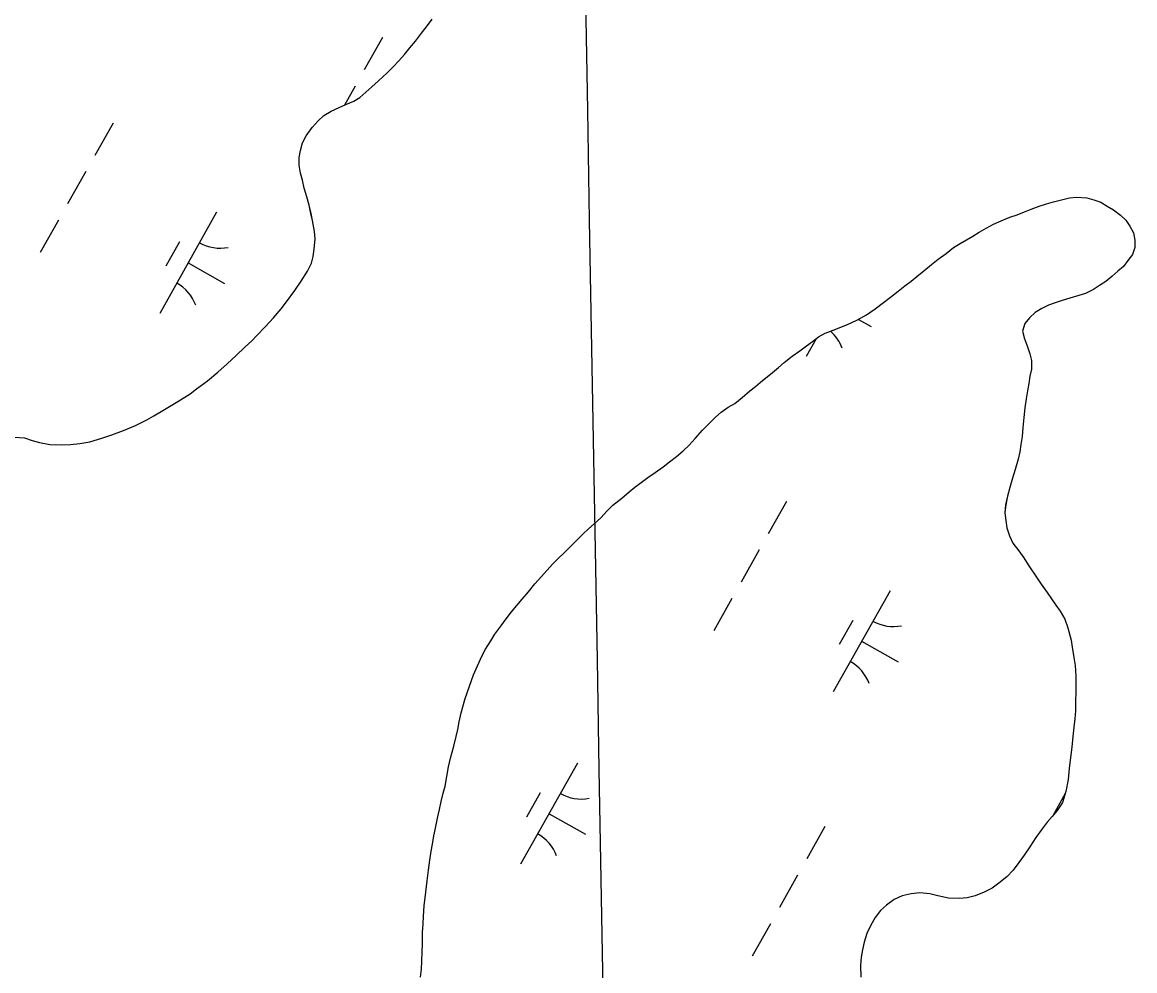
# Model space of a CAD drawing. Extents: x 3913936 to 3933962, y 195330 to 217741.
# Drawn here: x 3925045.8 to 3925525, y 201346 to 201754.6 of the extents above; entities that cross this region are included whole.
import ezdxf

# ---------------------------------------------------------------- set-up
doc = ezdxf.new("R2010")
doc.units = 0
for name, color, linetype in [('V-GRID-MAJR', 7, 'Continuous'), ('V-TOPO-SHOR', 7, 'Continuous'), ('V-WETL-SWMP', 7, 'Continuous')]:
    doc.layers.add(name, color=color, linetype=linetype)

msp = doc.modelspace()

# ---------------------------------------------------------------- linework, layer by layer
at = {"layer": 'V-GRID-MAJR'}
msp.add_spline([(3925365.98, 197364.03), (3925326.04, 199633.54), (3925219.37, 205693.59), (3925112.71, 211753.63), (3925058.21, 214849.94)], degree=3, dxfattribs=at)
at = {"layer": 'V-TOPO-SHOR'}
for points in [[(3925150.47, 201623.43), (3925154.03, 201627.21), (3925157.38, 201631.19), (3925159.61, 201634.15), (3925163.27, 201639.05), (3925166.01, 201643.03), (3925168.64, 201647.42), (3925170.37, 201650.79), (3925171.07, 201653.75), (3925171.57, 201656.8), (3925171.97, 201661.29), (3925171.65, 201664.45), (3925170.83, 201669.13), (3925170.2, 201672.18), (3925169.38, 201675.75), (3925168.45, 201679.42), (3925167.32, 201683.18), (3925166.5, 201686.54), (3925165.67, 201689.6), (3925165.15, 201692.96), (3925165.15, 201696.32), (3925165.65, 201699.38), (3925166.56, 201702.64), (3925168.07, 201705.6), (3925170.71, 201709.28), (3925173.25, 201712.14), (3925175.79, 201714.38), (3925178.85, 201716.33), (3925182.3, 201717.86), (3925185.16, 201719.1), (3925188.61, 201720.63), (3925191.26, 201722.17), (3925193.8, 201724.42), (3925196.44, 201726.77), (3925199.29, 201729.33), (3925202.95, 201732.8), (3925205.59, 201735.46), (3925208.03, 201738.01), (3925210.46, 201740.77), (3925212.8, 201743.63), (3925215.14, 201746.39), (3925217.77, 201749.96), (3925220.41, 201753.23), (3925222.45, 201755.88)], [(3925464.12, 201667.64), (3925467.48, 201669.07), (3925471.23, 201670.64), (3925474.33, 201671.68), (3925477.43, 201672.98), (3925480.41, 201674.03), (3925483.77, 201675.33), (3925487, 201676.38), (3925489.97, 201677.29), (3925493.46, 201678.08), (3925496.82, 201678.99), (3925499.93, 201679.26), (3925504.33, 201679.01), (3925507.31, 201678.11), (3925510.29, 201677.08), (3925513.14, 201675.41), (3925515.86, 201673.74), (3925518.84, 201671.55), (3925521.18, 201669.35), (3925522.87, 201666.77), (3925524.43, 201663.93), (3925524.95, 201660.69), (3925524.96, 201657.59), (3925523.94, 201654.61), (3925522, 201651.89), (3925520.07, 201649.42), (3925517.74, 201647.35), (3925515.03, 201645.01), (3925512.45, 201642.93), (3925509.74, 201641.24), (3925507.16, 201639.43), (3925503.8, 201637.73), (3925500.82, 201636.82), (3925497.07, 201635.77), (3925493.71, 201634.73), (3925490.74, 201633.69), (3925487.77, 201632.64), (3925484.93, 201631.21), (3925482.08, 201629.52), (3925479.63, 201627.31), (3925477.57, 201624.85), (3925476.67, 201621.48), (3925477.46, 201618.25), (3925478.63, 201615.15), (3925479.8, 201611.79), (3925480.46, 201608.81), (3925480.47, 201605.19), (3925479.83, 201602.08), (3925479.32, 201598.98), (3925478.81, 201595.87), (3925478.17, 201592.38), (3925477.67, 201588.49), (3925477.16, 201584.35), (3925476.79, 201579.95), (3925476.54, 201576.07), (3925475.9, 201572.7), (3925475.52, 201569.46), (3925474.75, 201566.36), (3925473.47, 201561.96), (3925472.32, 201558.2), (3925471.16, 201554.19), (3925470.14, 201550.43), (3925469.37, 201546.68), (3925469, 201543.31), (3925469.39, 201539.95), (3925469.92, 201536.84), (3925470.96, 201533.36), (3925472.4, 201530.12), (3925474.99, 201526.9), (3925477.2, 201523.8), (3925479.02, 201520.83), (3925482.92, 201515.14), (3925484.61, 201512.56), (3925487.21, 201508.94), (3925490.97, 201503.52), (3925492.79, 201500.94), (3925494.87, 201497.45), (3925496.18, 201493.7), (3925497.62, 201488.4), (3925498.01, 201485.43), (3925498.67, 201480.9), (3925499.33, 201477.41), (3925499.6, 201472.88), (3925499.62, 201467.06), (3925499.5, 201461.11), (3925499.51, 201458), (3925499.13, 201454.51), (3925498.75, 201450.88), (3925498.25, 201446.87), (3925497.87, 201442.34), (3925497.24, 201437.81), (3925496.73, 201433.15), (3925496.23, 201428.36), (3925495.34, 201423.18), (3925493.8, 201418.39), (3925491.61, 201415.02), (3925489.42, 201412.43), (3925487.22, 201409.96), (3925485.03, 201407.11), (3925482.33, 201403.35), (3925479.75, 201399.33)], [(3925220.87, 201389.29), (3925221.37, 201393.56), (3925222.01, 201397.45), (3925222.52, 201400.43), (3925223.16, 201404.05), (3925223.79, 201407.42), (3925224.69, 201411.69), (3925225.58, 201415.44), (3925226.22, 201418.81), (3925227.12, 201422.43), (3925228.01, 201425.41), (3925228.65, 201429.68), (3925229.41, 201433.83), (3925230.31, 201437.58), (3925231.72, 201442.76), (3925232.74, 201446.9), (3925233.38, 201449.88), (3925234.02, 201453.25), (3925234.91, 201457.13), (3925236.58, 201463.22), (3925238.5, 201468.53), (3925240.17, 201473.45), (3925241.84, 201477.34), (3925243.9, 201481.74), (3925245.32, 201484.46), (3925247.64, 201488.09), (3925249.44, 201490.95), (3925252.02, 201494.45), (3925254.21, 201497.56), (3925256.53, 201500.54), (3925258.85, 201503.39), (3925261.17, 201506.11), (3925263.88, 201509.23), (3925266.59, 201512.6), (3925269.43, 201515.84), (3925271.75, 201518.43), (3925274.46, 201521.42), (3925276.65, 201523.63), (3925279.23, 201525.96), (3925281.68, 201528.43), (3925283.87, 201530.63), (3925287.23, 201534.01), (3925289.68, 201536.34), (3925292.13, 201538.55), (3925294.97, 201541.14), (3925297.81, 201544.13), (3925300.26, 201546.59), (3925304.01, 201549.58), (3925307.23, 201552.31), (3925309.69, 201554.26), (3925312.4, 201556.33), (3925315.24, 201558.41), (3925318.47, 201560.62), (3925321.83, 201563.08), (3925324.54, 201565.16), (3925327.63, 201567.5), (3925330.48, 201569.97), (3925333.06, 201572.43), (3925335.64, 201575.29), (3925338.86, 201578.92), (3925342.09, 201582.16), (3925344.41, 201584.5), (3925346.86, 201586.57), (3925349.83, 201588.78), (3925352.67, 201590.34), (3925355.9, 201592.94), (3925359.13, 201595.8), (3925361.58, 201597.61), (3925364.68, 201600.21), (3925368.04, 201602.94), (3925371.52, 201605.79), (3925373.97, 201608), (3925377.46, 201610.73), (3925380.69, 201613.07), (3925383.53, 201615.14), (3925386.24, 201617.09), (3925388.82, 201619.04), (3925391.67, 201620.6), (3925395.16, 201621.9), (3925398, 201623.08), (3925401.23, 201624.38), (3925405.23, 201626.2), (3925409.5, 201628.54), (3925413.11, 201631.14), (3925416.73, 201633.87), (3925419.83, 201636.21), (3925423.05, 201638.8), (3925425.9, 201641.01), (3925428.61, 201643.09), (3925431.06, 201645.03), (3925434.16, 201647.5), (3925437.39, 201650.23), (3925440.36, 201652.57), (3925443.71, 201655.03), (3925446.94, 201657.5), (3925449.78, 201659.32), (3925452.49, 201660.88), (3925455.21, 201662.44), (3925457.92, 201664.13), (3925461.02, 201665.82), (3925464.12, 201667.64)], [(3925042.4, 201575.85), (3925046.78, 201575.56), (3925050.14, 201574.44), (3925053.31, 201573.54), (3925057.69, 201572.73), (3925062.79, 201572.54), (3925066.66, 201572.66), (3925070.63, 201573.08), (3925075.01, 201573.9), (3925080.1, 201575.34), (3925084.48, 201576.88), (3925089.46, 201578.73), (3925094.65, 201580.89), (3925099.54, 201583.34), (3925102.49, 201585.08), (3925107.06, 201587.74), (3925112.86, 201591.23), (3925118.15, 201594.5), (3925120.9, 201596.65), (3925125.57, 201600.13), (3925130.05, 201603.81), (3925134.11, 201607.39), (3925137.98, 201610.96), (3925141.73, 201614.64), (3925144.68, 201617.4), (3925146.81, 201619.65), (3925150.47, 201623.43)], [(3925479.75, 201399.33), (3925477.3, 201395.7), (3925475.11, 201392.59), (3925472.66, 201389.35), (3925469.82, 201386.49), (3925466.47, 201383.64), (3925463.49, 201381.56), (3925460.14, 201379.87), (3925456.26, 201378.3), (3925452.77, 201377.39), (3925449.66, 201377.12), (3925444.75, 201377.24), (3925440.21, 201378.26), (3925436.72, 201379.03), (3925432.45, 201379.53), (3925428.7, 201379.13), (3925424.82, 201378.22), (3925421.33, 201376.65), (3925418.1, 201374.19), (3925415.52, 201371.98), (3925413.2, 201368.87), (3925411.27, 201365.63), (3925409.6, 201362), (3925408.44, 201358.25), (3925407.67, 201355.01), (3925407.16, 201351.77), (3925406.91, 201348.28), (3925406.93, 201343.23)], [(3925217.37, 201343.22), (3925217.75, 201346.58), (3925218, 201350.08), (3925218.12, 201354.09), (3925218.24, 201357.46), (3925218.23, 201362.37), (3925218.48, 201366.12), (3925218.72, 201369.49), (3925218.97, 201373.89), (3925219.6, 201379.84), (3925220.23, 201384.63), (3925220.87, 201389.29)]]:
    msp.add_lwpolyline(points, dxfattribs=at)
at = {"layer": 'V-WETL-SWMP'}
for p, q in [((3925201.01, 201748.02), (3925193.17, 201734.07)), ((3925189.25, 201727.1), (3925184.62, 201718.87)), ((3925084.99, 201711.19), (3925077.15, 201697.24)), ((3925073.23, 201690.27), (3925065.39, 201676.32)), ((3925493.46, 201678.07), (3925496.82, 201678.99)), ((3925496.82, 201678.99), (3925499.93, 201679.26)), ((3925499.93, 201679.26), (3925504.33, 201679.01)), ((3925504.33, 201679.01), (3925507.31, 201678.11)), ((3925477.43, 201672.98), (3925480.41, 201674.03)), ((3925480.41, 201674.03), (3925483.77, 201675.33)), ((3925483.77, 201675.33), (3925487, 201676.37)), ((3925487, 201676.37), (3925489.97, 201677.29)), ((3925489.97, 201677.29), (3925493.46, 201678.07)), ((3925507.31, 201678.11), (3925510.29, 201677.09)), ((3925510.29, 201677.09), (3925513.14, 201675.41)), ((3925513.14, 201675.41), (3925515.86, 201673.74)), ((3925515.86, 201673.74), (3925518.84, 201671.55)), ((3925061.47, 201669.35), (3925053.63, 201655.4)), ((3925129.57, 201672.71), (3925105.07, 201629.12)), ((3925464.12, 201667.64), (3925467.48, 201669.07)), ((3925467.48, 201669.07), (3925471.23, 201670.64)), ((3925471.23, 201670.64), (3925474.33, 201671.68)), ((3925474.33, 201671.68), (3925477.43, 201672.98)), ((3925518.84, 201671.55), (3925521.18, 201669.35)), ((3925521.18, 201669.35), (3925522.87, 201666.77)), ((3925455.21, 201662.44), (3925457.92, 201664.13)), ((3925457.92, 201664.13), (3925461.02, 201665.82)), ((3925461.02, 201665.82), (3925464.12, 201667.64)), ((3925522.87, 201666.77), (3925524.43, 201663.93)), ((3925524.43, 201663.93), (3925524.95, 201660.69)), ((3925113.53, 201659.93), (3925107.65, 201649.47)), ((3925446.94, 201657.5), (3925449.78, 201659.32)), ((3925449.78, 201659.32), (3925452.49, 201660.88)), ((3925452.49, 201660.88), (3925455.21, 201662.44)), ((3925524.95, 201660.69), (3925524.96, 201657.59)), ((3925440.35, 201652.57), (3925443.71, 201655.03)), ((3925443.71, 201655.03), (3925446.94, 201657.5)), ((3925523.94, 201654.61), (3925522, 201651.89)), ((3925524.96, 201657.59), (3925523.94, 201654.61)), ((3925117.32, 201650.91), (3925133.01, 201642.09)), ((3925434.16, 201647.5), (3925437.39, 201650.23)), ((3925437.39, 201650.23), (3925440.35, 201652.57)), ((3925520.07, 201649.42), (3925517.74, 201647.35)), ((3925522, 201651.89), (3925520.07, 201649.42)), ((3925428.61, 201643.09), (3925431.06, 201645.03)), ((3925431.06, 201645.03), (3925434.16, 201647.5)), ((3925515.03, 201645.01), (3925512.45, 201642.93)), ((3925517.74, 201647.35), (3925515.03, 201645.01)), ((3925423.06, 201638.8), (3925425.9, 201641.01)), ((3925425.9, 201641.01), (3925428.61, 201643.09)), ((3925509.74, 201641.24), (3925507.16, 201639.43)), ((3925512.45, 201642.93), (3925509.74, 201641.24)), ((3925416.73, 201633.87), (3925419.83, 201636.21)), ((3925419.83, 201636.21), (3925423.06, 201638.8)), ((3925497.07, 201635.77), (3925493.71, 201634.73)), ((3925500.82, 201636.82), (3925497.07, 201635.77)), ((3925503.8, 201637.73), (3925500.82, 201636.82)), ((3925507.16, 201639.43), (3925503.8, 201637.73)), ((3925409.5, 201628.54), (3925413.11, 201631.14)), ((3925413.11, 201631.14), (3925416.73, 201633.87)), ((3925484.92, 201631.21), (3925482.08, 201629.52)), ((3925487.77, 201632.64), (3925484.92, 201631.21)), ((3925490.74, 201633.69), (3925487.77, 201632.64)), ((3925493.71, 201634.73), (3925490.74, 201633.69)), ((3925401.23, 201624.38), (3925405.23, 201626.2)), ((3925405.23, 201626.2), (3925409.5, 201628.54)), ((3925405.95, 201626.59), (3925411.38, 201623.54)), ((3925479.63, 201627.31), (3925477.57, 201624.85)), ((3925482.08, 201629.52), (3925479.63, 201627.31)), ((3925391.66, 201620.6), (3925395.15, 201621.9)), ((3925395.15, 201621.9), (3925398, 201623.08)), ((3925398, 201623.08), (3925401.23, 201624.38)), ((3925477.57, 201624.85), (3925476.67, 201621.48)), ((3925476.67, 201621.48), (3925477.46, 201618.25)), ((3925387.73, 201618.22), (3925383.43, 201610.57)), ((3925383.53, 201615.14), (3925386.24, 201617.09)), ((3925386.24, 201617.09), (3925388.82, 201619.04)), ((3925388.82, 201619.04), (3925391.66, 201620.6)), ((3925477.46, 201618.25), (3925478.63, 201615.15)), ((3925377.46, 201610.73), (3925380.69, 201613.07)), ((3925380.69, 201613.07), (3925383.53, 201615.14)), ((3925478.63, 201615.15), (3925479.8, 201611.79)), ((3925479.8, 201611.79), (3925480.46, 201608.81)), ((3925371.52, 201605.79), (3925373.97, 201608)), ((3925373.97, 201608), (3925377.46, 201610.73)), ((3925480.46, 201608.81), (3925480.47, 201605.19)), ((3925364.68, 201600.21), (3925368.04, 201602.94)), ((3925368.04, 201602.94), (3925371.52, 201605.79)), ((3925479.83, 201602.08), (3925479.32, 201598.98)), ((3925480.47, 201605.19), (3925479.83, 201602.08)), ((3925359.13, 201595.8), (3925361.58, 201597.61)), ((3925361.58, 201597.61), (3925364.68, 201600.21)), ((3925479.32, 201598.98), (3925478.81, 201595.87)), ((3925352.67, 201590.34), (3925355.9, 201592.94)), ((3925355.9, 201592.94), (3925359.13, 201595.8)), ((3925478.18, 201592.38), (3925477.67, 201588.49)), ((3925478.81, 201595.87), (3925478.18, 201592.38)), ((3925346.86, 201586.57), (3925349.83, 201588.78)), ((3925349.83, 201588.78), (3925352.67, 201590.34)), ((3925477.67, 201588.49), (3925477.16, 201584.35)), ((3925342.09, 201582.16), (3925344.41, 201584.5)), ((3925344.41, 201584.5), (3925346.86, 201586.57)), ((3925477.16, 201584.35), (3925476.79, 201579.95)), ((3925335.64, 201575.29), (3925338.86, 201578.92)), ((3925338.86, 201578.92), (3925342.09, 201582.16)), ((3925476.79, 201579.95), (3925476.54, 201576.07)), ((3925333.06, 201572.43), (3925335.64, 201575.29)), ((3925476.54, 201576.07), (3925475.9, 201572.7)), ((3925327.64, 201567.5), (3925330.48, 201569.97)), ((3925330.48, 201569.97), (3925333.06, 201572.43)), ((3925475.52, 201569.47), (3925474.75, 201566.36)), ((3925475.9, 201572.7), (3925475.52, 201569.47)), ((3925321.83, 201563.09), (3925324.54, 201565.16)), ((3925324.54, 201565.16), (3925327.64, 201567.5)), ((3925474.75, 201566.36), (3925473.47, 201561.96)), ((3925312.4, 201556.33), (3925315.24, 201558.41)), ((3925315.24, 201558.41), (3925318.47, 201560.62)), ((3925318.47, 201560.62), (3925321.83, 201563.09)), ((3925473.47, 201561.96), (3925472.32, 201558.2)), ((3925307.23, 201552.31), (3925309.69, 201554.25)), ((3925309.69, 201554.25), (3925312.4, 201556.33)), ((3925471.17, 201554.19), (3925470.14, 201550.43)), ((3925472.32, 201558.2), (3925471.17, 201554.19)), ((3925300.26, 201546.59), (3925304.01, 201549.58)), ((3925304.01, 201549.58), (3925307.23, 201552.31)), ((3925470.14, 201550.43), (3925469.38, 201546.68)), ((3925294.97, 201541.14), (3925297.81, 201544.13)), ((3925297.81, 201544.13), (3925300.26, 201546.59)), ((3925374.99, 201548.17), (3925367.15, 201534.23)), ((3925469.38, 201546.68), (3925469, 201543.31)), ((3925292.13, 201538.55), (3925294.97, 201541.14)), ((3925469, 201543.31), (3925469.39, 201539.95)), ((3925469.39, 201539.95), (3925469.92, 201536.85)), ((3925287.23, 201534.01), (3925289.68, 201536.34)), ((3925289.68, 201536.34), (3925292.13, 201538.55)), ((3925469.92, 201536.85), (3925470.96, 201533.35)), ((3925281.68, 201528.43), (3925283.88, 201530.63)), ((3925283.88, 201530.63), (3925287.23, 201534.01)), ((3925470.96, 201533.35), (3925472.4, 201530.12)), ((3925472.4, 201530.12), (3925474.99, 201526.9)), ((3925276.65, 201523.63), (3925279.23, 201525.96)), ((3925279.23, 201525.96), (3925281.68, 201528.43)), ((3925363.23, 201527.25), (3925355.39, 201513.31)), ((3925474.99, 201526.9), (3925477.2, 201523.8)), ((3925271.75, 201518.44), (3925274.46, 201521.42)), ((3925274.46, 201521.42), (3925276.65, 201523.63)), ((3925477.2, 201523.8), (3925479.02, 201520.83)), ((3925479.02, 201520.83), (3925482.92, 201515.14)), ((3925266.59, 201512.6), (3925269.43, 201515.84)), ((3925269.43, 201515.84), (3925271.75, 201518.44)), ((3925263.88, 201509.23), (3925266.59, 201512.6)), ((3925482.92, 201515.14), (3925484.61, 201512.56)), ((3925484.61, 201512.56), (3925487.21, 201508.94)), ((3925258.85, 201503.39), (3925261.17, 201506.11)), ((3925261.17, 201506.11), (3925263.88, 201509.23)), ((3925351.47, 201506.33), (3925343.63, 201492.38)), ((3925419.56, 201509.69), (3925395.06, 201466.1)), ((3925487.21, 201508.94), (3925490.97, 201503.52)), ((3925256.53, 201500.54), (3925258.85, 201503.39)), ((3925490.97, 201503.52), (3925492.79, 201500.94)), ((3925492.79, 201500.94), (3925494.87, 201497.45)), ((3925252.02, 201494.44), (3925254.21, 201497.56)), ((3925254.21, 201497.56), (3925256.53, 201500.54)), ((3925403.53, 201496.91), (3925397.65, 201486.45)), ((3925494.87, 201497.45), (3925496.18, 201493.7)), ((3925249.44, 201490.94), (3925252.02, 201494.44)), ((3925496.18, 201493.7), (3925497.62, 201488.4)), ((3925245.32, 201484.46), (3925247.64, 201488.09)), ((3925247.64, 201488.09), (3925249.44, 201490.94)), ((3925407.31, 201487.9), (3925423.01, 201479.08)), ((3925497.62, 201488.4), (3925498.01, 201485.43)), ((3925241.84, 201477.34), (3925243.9, 201481.74)), ((3925243.9, 201481.74), (3925245.32, 201484.46)), ((3925498.01, 201485.43), (3925498.67, 201480.9)), ((3925240.17, 201473.45), (3925241.84, 201477.34)), ((3925498.67, 201480.9), (3925499.33, 201477.41)), ((3925499.33, 201477.41), (3925499.6, 201472.88)), ((3925238.5, 201468.53), (3925240.17, 201473.45)), ((3925499.6, 201472.88), (3925499.62, 201467.06)), ((3925236.58, 201463.22), (3925238.5, 201468.53)), ((3925234.91, 201457.13), (3925236.58, 201463.22)), ((3925499.62, 201467.06), (3925499.5, 201461.11)), ((3925499.51, 201458), (3925499.13, 201454.51)), ((3925499.5, 201461.11), (3925499.51, 201458)), ((3925233.38, 201449.88), (3925234.02, 201453.25)), ((3925234.02, 201453.25), (3925234.91, 201457.13)), ((3925499.13, 201454.51), (3925498.75, 201450.88)), ((3925232.74, 201446.9), (3925233.38, 201449.88)), ((3925498.75, 201450.88), (3925498.25, 201446.87)), ((3925231.72, 201442.76), (3925232.74, 201446.9)), ((3925498.25, 201446.87), (3925497.87, 201442.34)), ((3925230.31, 201437.58), (3925231.72, 201442.76)), ((3925497.87, 201442.34), (3925497.24, 201437.81)), ((3925228.65, 201429.68), (3925229.41, 201433.83)), ((3925229.41, 201433.83), (3925230.31, 201437.58)), ((3925284.96, 201435.4), (3925260.46, 201391.81)), ((3925497.24, 201437.81), (3925496.73, 201433.15)), ((3925228.01, 201425.41), (3925228.65, 201429.68)), ((3925496.73, 201433.15), (3925496.23, 201428.36)), ((3925227.12, 201422.43), (3925228.01, 201425.41)), ((3925496.23, 201428.36), (3925495.34, 201423.18)), ((3925226.22, 201418.81), (3925227.12, 201422.43)), ((3925268.93, 201422.62), (3925263.05, 201412.16)), ((3925495.06, 201422.33), (3925489.66, 201412.71)), ((3925495.34, 201423.18), (3925493.8, 201418.39)), ((3925224.69, 201411.69), (3925225.58, 201415.44)), ((3925225.58, 201415.44), (3925226.22, 201418.81)), ((3925491.61, 201415.02), (3925489.42, 201412.43)), ((3925493.8, 201418.39), (3925491.61, 201415.02)), ((3925223.79, 201407.42), (3925224.69, 201411.69)), ((3925272.71, 201413.61), (3925288.4, 201404.79)), ((3925487.22, 201409.96), (3925485.03, 201407.11)), ((3925489.42, 201412.43), (3925487.22, 201409.96)), ((3925223.16, 201404.05), (3925223.79, 201407.42)), ((3925391.55, 201408.08), (3925383.71, 201394.14)), ((3925485.03, 201407.11), (3925482.33, 201403.35)), ((3925222.01, 201397.45), (3925222.52, 201400.43)), ((3925222.52, 201400.43), (3925223.16, 201404.05)), ((3925482.33, 201403.35), (3925479.75, 201399.33)), ((3925221.37, 201393.56), (3925222.01, 201397.45)), ((3925477.3, 201395.7), (3925475.11, 201392.59)), ((3925479.75, 201399.33), (3925477.3, 201395.7)), ((3925220.87, 201389.29), (3925221.37, 201393.56)), ((3925475.11, 201392.59), (3925472.66, 201389.35)), ((3925220.23, 201384.63), (3925220.87, 201389.29)), ((3925379.79, 201387.16), (3925371.95, 201373.22)), ((3925469.82, 201386.49), (3925466.46, 201383.64)), ((3925472.66, 201389.35), (3925469.82, 201386.49)), ((3925219.6, 201379.84), (3925220.23, 201384.63)), ((3925463.5, 201381.56), (3925460.14, 201379.87)), ((3925466.46, 201383.64), (3925463.5, 201381.56)), ((3925218.97, 201373.89), (3925219.6, 201379.84)), ((3925421.33, 201376.65), (3925418.1, 201374.19)), ((3925424.82, 201378.22), (3925421.33, 201376.65)), ((3925428.7, 201379.13), (3925424.82, 201378.22)), ((3925432.45, 201379.53), (3925428.7, 201379.13)), ((3925436.72, 201379.03), (3925432.45, 201379.53)), ((3925440.21, 201378.26), (3925436.72, 201379.03)), ((3925444.75, 201377.24), (3925440.21, 201378.26)), ((3925449.66, 201377.12), (3925444.75, 201377.24)), ((3925452.77, 201377.39), (3925449.66, 201377.12)), ((3925456.26, 201378.3), (3925452.77, 201377.39)), ((3925460.14, 201379.87), (3925456.26, 201378.3)), ((3925218.72, 201369.49), (3925218.97, 201373.89)), ((3925415.52, 201371.98), (3925413.2, 201368.87)), ((3925418.1, 201374.19), (3925415.52, 201371.98)), ((3925218.48, 201366.13), (3925218.72, 201369.49)), ((3925413.2, 201368.87), (3925411.27, 201365.63)), ((3925218.23, 201362.37), (3925218.48, 201366.13)), ((3925218.24, 201357.46), (3925218.23, 201362.37)), ((3925368.03, 201366.24), (3925360.19, 201352.29)), ((3925409.59, 201362), (3925408.44, 201358.25)), ((3925411.27, 201365.63), (3925409.59, 201362)), ((3925218.12, 201354.09), (3925218.24, 201357.46)), ((3925408.44, 201358.25), (3925407.67, 201355.01)), ((3925218, 201350.08), (3925218.12, 201354.09)), ((3925407.67, 201355.01), (3925407.16, 201351.77)), ((3925217.75, 201346.59), (3925218, 201350.08)), ((3925407.16, 201351.77), (3925406.92, 201348.28)), ((3925406.92, 201348.28), (3925406.93, 201343.23)), ((3925217.37, 201343.22), (3925217.75, 201346.59))]:
    msp.add_line(p, q, dxfattribs=at)
for points in [[(3925163.27, 201639.05), (3925166.01, 201643.03), (3925168.64, 201647.42), (3925170.37, 201650.79), (3925171.07, 201653.75), (3925171.57, 201656.8), (3925171.97, 201661.29), (3925171.65, 201664.45), (3925170.83, 201669.13), (3925170.21, 201672.18), (3925169.38, 201675.75), (3925168.45, 201679.42), (3925167.32, 201683.18), (3925166.5, 201686.54), (3925165.67, 201689.6), (3925165.15, 201692.96), (3925165.15, 201696.32), (3925165.65, 201699.38), (3925166.55, 201702.64), (3925168.07, 201705.6), (3925170.71, 201709.27), (3925173.25, 201712.14), (3925175.79, 201714.38), (3925178.84, 201716.33), (3925182.3, 201717.87), (3925185.15, 201719.1), (3925188.61, 201720.63), (3925191.26, 201722.17), (3925193.8, 201724.42), (3925196.44, 201726.77), (3925199.29, 201729.33), (3925202.95, 201732.8), (3925205.59, 201735.46), (3925208.03, 201738.01), (3925210.46, 201740.77), (3925212.8, 201743.63), (3925215.14, 201746.39), (3925217.77, 201749.96), (3925220.41, 201753.23), (3925222.45, 201755.88)], [(3925042.4, 201575.85), (3925046.78, 201575.55), (3925050.15, 201574.44), (3925053.31, 201573.54), (3925057.69, 201572.73), (3925062.79, 201572.54), (3925066.66, 201572.66), (3925070.63, 201573.08), (3925075.01, 201573.9), (3925080.1, 201575.34), (3925084.48, 201576.88), (3925089.46, 201578.73), (3925094.65, 201580.89), (3925099.54, 201583.34), (3925102.49, 201585.08), (3925107.06, 201587.75), (3925112.86, 201591.23), (3925118.15, 201594.5), (3925120.9, 201596.65), (3925125.57, 201600.13), (3925130.05, 201603.81), (3925134.11, 201607.39), (3925137.97, 201610.96), (3925141.73, 201614.64), (3925144.68, 201617.4), (3925146.81, 201619.65), (3925150.47, 201623.43), (3925154.03, 201627.21), (3925157.38, 201631.19), (3925159.61, 201634.15), (3925163.27, 201639.05)]]:
    msp.add_lwpolyline(points, dxfattribs=at)
for centre, start, end in [((3925131.06, 201674.88), 239.8861, 281.4297), ((3925103.99, 201626.72), 19.8861, 61.4297), ((3925382.36, 201608.17), 19.8861, 48.899), ((3925421.06, 201511.86), 239.8861, 281.4297), ((3925393.99, 201463.7), 19.8861, 61.4297), ((3925286.45, 201437.57), 239.8861, 281.4297), ((3925259.38, 201389.41), 19.8861, 61.4297)]:
    msp.add_arc(centre, 17.62, start, end, dxfattribs=at)

doc.saveas('drawing.dxf')
